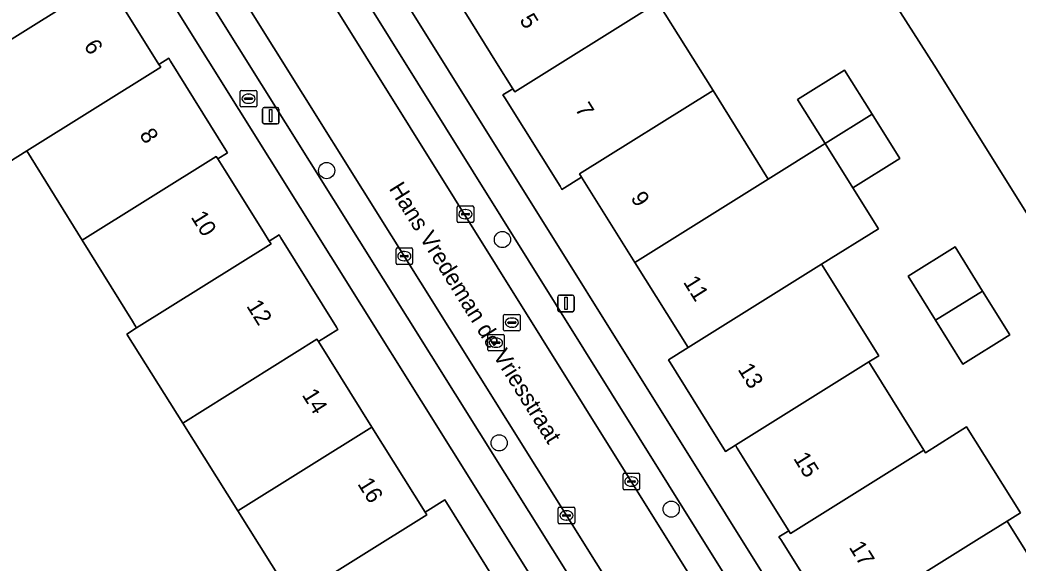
# Model space of a CAD drawing. Extents: x 159664 to 160323, y 385312 to 386115.
# Drawn here: x 159845.6 to 159905.9, y 385826 to 385858.9 of the extents above; entities that cross this region are included whole.
import ezdxf

# ---------------------------------------------------------------- set-up
doc = ezdxf.new("R2010")
doc.units = 0
for name, color, linetype in [('IMGEO_Boom', 7, 'Continuous'), ('IMGEO_Brandkraan', 7, 'Continuous'), ('IMGEO_Erf', 7, 'Continuous'), ('IMGEO_Kolk', 7, 'Continuous'), ('IMGEO_Lichtmast', 7, 'Continuous'), ('IMGEO_Openbare_ruimte_label', 7, 'Continuous'), ('IMGEO_Pand', 7, 'Continuous'), ('IMGEO_Pand_nummerreeks', 7, 'Continuous'), ('IMGEO_Parkeervlak_open', 7, 'Continuous'), ('IMGEO_Rijbaan_lokaal_open', 7, 'Continuous'), ('IMGEO_Rioolput', 7, 'Continuous'), ('IMGEO_Voetpad_open', 7, 'Continuous')]:
    doc.layers.add(name, color=color, linetype=linetype)

msp = doc.modelspace()

# ---------------------------------------------------------------- linework, layer by layer
at = {"layer": 'IMGEO_Boom'}
for centre in [(159864.124, 385849.774), (159874.757, 385845.602), (159874.559, 385833.309), (159884.966, 385829.3)]:
    msp.add_circle(centre, 0.489, dxfattribs=at)
at = {"layer": 'IMGEO_Brandkraan'}
for p, q in [((159858.902, 385853.694), (159858.902, 385854.546)), ((159858.977, 385854.62), (159859.829, 385854.62)), ((159859.161, 385854.114), (159859.161, 385854.126)), ((159859.599, 385854.077), (159859.201, 385854.077)), ((159859.204, 385854.163), (159859.602, 385854.163)), ((159859.39, 385854.4), (159859.415, 385854.4)), ((159859.645, 385854.126), (159859.645, 385854.114)), ((159859.903, 385854.546), (159859.903, 385853.694)), ((159859.829, 385853.62), (159858.977, 385853.62)), ((159859.413, 385853.84), (159859.388, 385853.84))]:
    msp.add_line(p, q, dxfattribs=at)
for points in [[(159858.902, 385853.694), (159858.902, 385854.546)], [(159858.977, 385854.62), (159859.829, 385854.62)], [(159859.903, 385854.546), (159859.903, 385853.694)], [(159859.829, 385853.62), (159858.977, 385853.62)]]:
    msp.add_lwpolyline(points, dxfattribs=at)
for centre, radius, start, end in [((159858.979, 385854.544), 0.0765, 91.55205, 178.44795), ((159858.979, 385854.544), 0.0765, 91.55205, 178.44795), ((159859.201, 385854.123), 0.0403, 85.87752, 175.75265), ((159859.198, 385854.113), 0.0366, 178.93798, 274.71019), ((159859.602, 385854.12), 0.043, 264.86636, 352.45326), ((159859.606, 385854.125), 0.0386, 1.73085, 96.63898), ((159859.827, 385854.544), 0.0765, 1.55205, 88.44795), ((159859.827, 385854.544), 0.0765, 1.55205, 88.44795), ((159858.979, 385853.696), 0.0765, 181.55205, 268.44795), ((159858.979, 385853.696), 0.0765, 181.55205, 268.44795), ((159859.827, 385853.696), 0.0765, 271.55205, 358.44795), ((159859.827, 385853.696), 0.0765, 271.55205, 358.44795)]:
    msp.add_arc(centre, radius, start, end, dxfattribs=at)
for centre, major_axis, ratio, start_param, end_param in [((159859.389, 385854.12), (-0.387, 0.002), 0.722429, 4.712389, 7.853982), ((159859.414, 385854.12), (-0.39, 0.002), 0.717154, 1.570796, 4.712389)]:
    msp.add_ellipse(centre, major_axis=major_axis, ratio=ratio, start_param=start_param, end_param=end_param, dxfattribs=at)
at = {"layer": 'IMGEO_Erf'}
for points in [[(159863.075, 385869.332), (159896.671, 385815.527)], [(159917.381, 385829.735), (159900.869, 385856.154), (159892.577, 385869.128)], [(159886.529, 385809.19), (159849.551, 385868.299)], [(159850.79, 385861.305), (159853.981, 385856.195), (159854.575, 385856.565), (159854.685, 385856.388), (159858.037, 385851.006), (159858.135, 385850.848), (159857.541, 385850.478), (159857.948, 385849.83), (159860.309, 385846.065), (159860.654, 385845.514), (159861.248, 385845.885), (159861.359, 385845.706), (159864.72, 385840.313), (159864.81, 385840.168), (159863.631, 385839.433), (159866.859, 385834.266), (159870.076, 385829.119), (159871.265, 385829.86), (159871.367, 385829.695), (159874.72, 385824.314)], [(159884.156, 385859.943), (159887.493, 385854.607), (159890.836, 385849.26), (159894.276, 385851.409), (159892.609, 385854.08), (159895.451, 385855.853), (159897.118, 385853.183), (159898.785, 385850.512), (159895.943, 385848.738), (159897.493, 385846.254), (159894.058, 385844.108), (159897.515, 385838.579), (159896.913, 385838.203), (159897.008, 385838.051), (159900.247, 385832.87), (159900.343, 385832.716), (159902.83, 385834.272), (159906.08, 385829.075), (159905.288, 385828.58), (159908.736, 385823.056)], [(159894.941, 385822.116), (159891.587, 385827.46), (159891.481, 385827.627), (159892.074, 385827.999), (159891.641, 385828.692), (159889.259, 385832.507), (159888.957, 385832.99), (159888.848, 385833.164), (159888.256, 385832.794), (159884.804, 385838.327), (159885.993, 385839.069), (159882.771, 385844.222), (159879.545, 385849.379), (159878.358, 385848.637), (159878.241, 385848.827), (159874.907, 385854.164), (159874.79, 385854.349), (159875.384, 385854.72), (159874.4, 385856.294), (159872.475, 385859.376)], [(159862.079, 385823.899), (159858.748, 385829.204), (159855.418, 385834.508), (159852.04, 385839.889), (159852.632, 385840.258), (159852.526, 385840.429), (159852.381, 385840.663), (159849.334, 385845.574), (159845.99, 385850.962), (159843.42, 385849.358)]]:
    msp.add_lwpolyline(points, dxfattribs=at)
msp.add_lwpolyline([(159902.129, 385845.156), (159903.791, 385842.491), (159905.449, 385839.833), (159902.606, 385838.06), (159900.946, 385840.722), (159899.287, 385843.384)], close=True, dxfattribs=at)
at = {"layer": 'IMGEO_Kolk'}
for p, q in [((159872.017, 385846.711), (159872.017, 385847.563)), ((159872.092, 385847.637), (159872.944, 385847.637)), ((159873.018, 385847.563), (159873.018, 385846.711)), ((159872.276, 385847.131), (159872.276, 385847.143)), ((159872.714, 385847.094), (159872.316, 385847.094)), ((159872.319, 385847.18), (159872.717, 385847.18)), ((159872.528, 385846.857), (159872.503, 385846.857)), ((159872.505, 385847.417), (159872.53, 385847.417)), ((159872.76, 385847.143), (159872.76, 385847.131)), ((159872.944, 385846.637), (159872.092, 385846.637)), ((159868.321, 385844.175), (159868.321, 385845.027)), ((159868.396, 385845.101), (159869.248, 385845.101)), ((159869.322, 385845.027), (159869.322, 385844.175)), ((159868.58, 385844.595), (159868.58, 385844.607)), ((159869.018, 385844.558), (159868.62, 385844.558)), ((159868.623, 385844.644), (159869.021, 385844.644)), ((159868.809, 385844.881), (159868.834, 385844.881)), ((159869.064, 385844.607), (159869.064, 385844.595)), ((159869.248, 385844.101), (159868.396, 385844.101)), ((159868.832, 385844.321), (159868.807, 385844.321)), ((159882.055, 385830.544), (159882.055, 385831.396)), ((159882.13, 385831.47), (159882.982, 385831.47)), ((159882.543, 385831.25), (159882.568, 385831.25)), ((159883.056, 385831.396), (159883.056, 385830.544)), ((159882.314, 385830.964), (159882.314, 385830.976)), ((159882.752, 385830.927), (159882.354, 385830.927)), ((159882.357, 385831.013), (159882.755, 385831.013)), ((159882.566, 385830.69), (159882.541, 385830.69)), ((159882.798, 385830.976), (159882.798, 385830.964)), ((159882.982, 385830.47), (159882.13, 385830.47)), ((159878.133, 385828.495), (159878.133, 385829.347)), ((159878.208, 385829.421), (159879.06, 385829.421)), ((159879.134, 385829.347), (159879.134, 385828.495)), ((159878.392, 385828.915), (159878.392, 385828.927)), ((159878.83, 385828.878), (159878.432, 385828.878)), ((159878.435, 385828.964), (159878.833, 385828.964)), ((159878.621, 385829.201), (159878.646, 385829.201)), ((159878.876, 385828.927), (159878.876, 385828.915)), ((159879.06, 385828.421), (159878.208, 385828.421)), ((159878.644, 385828.641), (159878.619, 385828.641))]:
    msp.add_line(p, q, dxfattribs=at)
for points in [[(159872.017, 385846.711), (159872.017, 385847.563)], [(159872.092, 385847.637), (159872.944, 385847.637)], [(159873.018, 385847.563), (159873.018, 385846.711)], [(159872.944, 385846.637), (159872.092, 385846.637)], [(159868.321, 385844.175), (159868.321, 385845.027)], [(159868.396, 385845.101), (159869.248, 385845.101)], [(159869.322, 385845.027), (159869.322, 385844.175)], [(159869.248, 385844.101), (159868.396, 385844.101)], [(159882.055, 385830.544), (159882.055, 385831.396)], [(159882.13, 385831.47), (159882.982, 385831.47)], [(159883.056, 385831.396), (159883.056, 385830.544)], [(159882.982, 385830.47), (159882.13, 385830.47)], [(159878.133, 385828.495), (159878.133, 385829.347)], [(159878.208, 385829.421), (159879.06, 385829.421)], [(159879.134, 385829.347), (159879.134, 385828.495)], [(159879.06, 385828.421), (159878.208, 385828.421)]]:
    msp.add_lwpolyline(points, dxfattribs=at)
for centre, radius, start, end in [((159872.094, 385847.561), 0.0765, 91.55205, 178.44795), ((159872.094, 385847.561), 0.0765, 91.55205, 178.44795), ((159872.942, 385847.561), 0.0765, 1.55205, 88.44795), ((159872.942, 385847.561), 0.0765, 1.55205, 88.44795), ((159872.316, 385847.14), 0.0403, 85.87752, 175.75265), ((159872.313, 385847.13), 0.0366, 178.93798, 274.71019), ((159872.717, 385847.137), 0.043, 264.86636, 352.45326), ((159872.721, 385847.142), 0.0386, 1.73085, 96.63898), ((159872.094, 385846.713), 0.0765, 181.55205, 268.44795), ((159872.094, 385846.713), 0.0765, 181.55205, 268.44795), ((159872.942, 385846.713), 0.0765, 271.55205, 358.44795), ((159872.942, 385846.713), 0.0765, 271.55205, 358.44795), ((159868.398, 385845.025), 0.0765, 91.55205, 178.44795), ((159868.398, 385845.025), 0.0765, 91.55205, 178.44795), ((159869.246, 385845.025), 0.0765, 1.55205, 88.44795), ((159869.246, 385845.025), 0.0765, 1.55205, 88.44795), ((159868.62, 385844.604), 0.0403, 85.87752, 175.75265), ((159868.617, 385844.594), 0.0366, 178.93798, 274.71019), ((159869.021, 385844.601), 0.043, 264.86636, 352.45326), ((159869.025, 385844.606), 0.0386, 1.73085, 96.63898), ((159868.398, 385844.177), 0.0765, 181.55205, 268.44795), ((159868.398, 385844.177), 0.0765, 181.55205, 268.44795), ((159869.246, 385844.177), 0.0765, 271.55205, 358.44795), ((159869.246, 385844.177), 0.0765, 271.55205, 358.44795), ((159882.132, 385831.394), 0.0765, 91.55205, 178.44795), ((159882.132, 385831.394), 0.0765, 91.55205, 178.44795), ((159882.98, 385831.394), 0.0765, 1.55205, 88.44795), ((159882.98, 385831.394), 0.0765, 1.55205, 88.44795), ((159882.132, 385830.546), 0.0765, 181.55205, 268.44795), ((159882.132, 385830.546), 0.0765, 181.55205, 268.44795), ((159882.354, 385830.973), 0.0403, 85.87752, 175.75265), ((159882.351, 385830.963), 0.0366, 178.93798, 274.71019), ((159882.755, 385830.97), 0.043, 264.86636, 352.45326), ((159882.759, 385830.975), 0.0386, 1.73085, 96.63898), ((159882.98, 385830.546), 0.0765, 271.55205, 358.44795), ((159882.98, 385830.546), 0.0765, 271.55205, 358.44795), ((159878.21, 385829.345), 0.0765, 91.55205, 178.44795), ((159878.21, 385829.345), 0.0765, 91.55205, 178.44795), ((159879.058, 385829.345), 0.0765, 1.55205, 88.44795), ((159879.058, 385829.345), 0.0765, 1.55205, 88.44795), ((159878.432, 385828.924), 0.0403, 85.87752, 175.75265), ((159878.429, 385828.914), 0.0366, 178.93798, 274.71019), ((159878.833, 385828.921), 0.043, 264.86636, 352.45326), ((159878.837, 385828.926), 0.0386, 1.73085, 96.63898), ((159878.21, 385828.497), 0.0765, 181.55205, 268.44795), ((159878.21, 385828.497), 0.0765, 181.55205, 268.44795), ((159879.058, 385828.497), 0.0765, 271.55205, 358.44795), ((159879.058, 385828.497), 0.0765, 271.55205, 358.44795)]:
    msp.add_arc(centre, radius, start, end, dxfattribs=at)
for centre, major_axis, ratio, start_param, end_param in [((159872.504, 385847.137), (-0.387, 0.002), 0.722429, 4.712389, 7.853982), ((159872.529, 385847.137), (-0.39, 0.002), 0.717154, 1.570796, 4.712389), ((159868.808, 385844.601), (-0.387, 0.002), 0.722429, 4.712389, 7.853982), ((159868.833, 385844.601), (-0.39, 0.002), 0.717154, 1.570796, 4.712389), ((159882.542, 385830.97), (-0.387, 0.002), 0.722429, 4.712389, 7.853982), ((159882.567, 385830.97), (-0.39, 0.002), 0.717154, 1.570796, 4.712389), ((159878.62, 385828.921), (-0.387, 0.002), 0.722429, 4.712389, 7.853982), ((159878.645, 385828.921), (-0.39, 0.002), 0.717154, 1.570796, 4.712389)]:
    msp.add_ellipse(centre, major_axis=major_axis, ratio=ratio, start_param=start_param, end_param=end_param, dxfattribs=at)
at = {"layer": 'IMGEO_Lichtmast'}
for p, q in [((159860.25, 385852.691), (159860.25, 385853.491)), ((159860.25, 385853.491), (159860.25, 385852.691)), ((159860.35, 385853.591), (159861.14, 385853.591)), ((159861.14, 385853.591), (159860.35, 385853.591)), ((159861.24, 385853.491), (159861.24, 385852.691)), ((159861.24, 385852.691), (159861.24, 385853.491)), ((159861.14, 385852.591), (159860.35, 385852.591)), ((159860.35, 385852.591), (159861.14, 385852.591)), ((159878.103, 385841.342), (159878.103, 385842.142)), ((159878.103, 385842.142), (159878.103, 385841.342)), ((159878.203, 385842.242), (159878.993, 385842.242)), ((159878.993, 385842.242), (159878.203, 385842.242)), ((159879.093, 385842.142), (159879.093, 385841.342)), ((159879.093, 385841.342), (159879.093, 385842.142)), ((159878.993, 385841.242), (159878.203, 385841.242)), ((159878.203, 385841.242), (159878.993, 385841.242))]:
    msp.add_line(p, q, dxfattribs=at)
for points in [[(159860.67, 385853.466), (159860.82, 385853.466), (159860.82, 385852.716), (159860.67, 385852.716), (159860.67, 385853.466)], [(159878.523, 385842.117), (159878.673, 385842.117), (159878.673, 385841.367), (159878.523, 385841.367), (159878.523, 385842.117)]]:
    msp.add_lwpolyline(points, dxfattribs=at)
for centre, start, end in [((159860.35, 385853.491), 90, 180), ((159860.35, 385853.491), 90, 180), ((159861.14, 385853.491), 0, 90), ((159861.14, 385853.491), 360, 90), ((159860.35, 385852.691), 180, 270), ((159860.35, 385852.691), 180, 270), ((159861.14, 385852.691), 270, 0), ((159861.14, 385852.691), 270, 0), ((159878.203, 385842.142), 90, 180), ((159878.203, 385842.142), 90, 180), ((159878.993, 385842.142), 0, 90), ((159878.993, 385842.142), 360, 90), ((159878.203, 385841.342), 180, 270), ((159878.203, 385841.342), 180, 270), ((159878.993, 385841.342), 270, 0), ((159878.993, 385841.342), 270, 0)]:
    msp.add_arc(centre, 0.1, start, end, dxfattribs=at)
at = {"layer": 'IMGEO_Pand'}
for points in [[(159850.79, 385861.305), (159847.303, 385866.892), (159833.052, 385857.999), (159834.728, 385855.299), (159835.365, 385855.695), (159839.214, 385858.084), (159841.006, 385855.199)], [(159884.156, 385859.943), (159886.07, 385861.139), (159882.758, 385866.439), (159882.361, 385866.191), (159880.24, 385864.866), (159872.188, 385859.835), (159872.279, 385859.689), (159872.475, 385859.376), (159874.4, 385856.294), (159875.384, 385854.72), (159875.5, 385854.534)], [(159853.981, 385856.195), (159850.79, 385861.305), (159841.006, 385855.199), (159840.12, 385854.646), (159843.42, 385849.358), (159845.99, 385850.962), (159854.092, 385856.018)], [(159887.493, 385854.607), (159884.156, 385859.943), (159875.5, 385854.534), (159875.384, 385854.72), (159874.79, 385854.349), (159874.907, 385854.164), (159878.241, 385848.827), (159878.358, 385848.637), (159879.545, 385849.379), (159879.427, 385849.568)], [(159858.037, 385851.006), (159854.685, 385856.388), (159854.575, 385856.565), (159853.981, 385856.195), (159854.092, 385856.018), (159845.99, 385850.962), (159849.334, 385845.574), (159857.443, 385850.635), (159857.541, 385850.478), (159858.135, 385850.848)], [(159895.451, 385855.853), (159892.609, 385854.08), (159894.276, 385851.409), (159897.118, 385853.183)], [(159887.493, 385854.607), (159879.427, 385849.568), (159879.545, 385849.379), (159882.771, 385844.222), (159890.836, 385849.26)], [(159895.943, 385848.738), (159898.785, 385850.512), (159897.118, 385853.183), (159894.276, 385851.409)], [(159895.943, 385848.738), (159894.276, 385851.409), (159890.836, 385849.26), (159882.771, 385844.222), (159885.993, 385839.069), (159894.058, 385844.108), (159897.493, 385846.254)], [(159860.654, 385845.514), (159860.309, 385846.065), (159857.948, 385849.83), (159857.541, 385850.478), (159857.443, 385850.635), (159849.334, 385845.574), (159852.381, 385840.663), (159852.526, 385840.429), (159852.632, 385840.258), (159860.766, 385845.336)], [(159864.81, 385840.168), (159864.72, 385840.313), (159861.359, 385845.706), (159861.248, 385845.885), (159860.654, 385845.514), (159860.766, 385845.336), (159852.632, 385840.258), (159852.04, 385839.889), (159855.418, 385834.508), (159863.541, 385839.577), (159863.631, 385839.433)], [(159903.791, 385842.491), (159902.129, 385845.156), (159899.287, 385843.384), (159900.946, 385840.722)], [(159894.058, 385844.108), (159885.993, 385839.069), (159884.804, 385838.327), (159888.256, 385832.794), (159888.848, 385833.164), (159896.913, 385838.203), (159897.515, 385838.579)], [(159900.946, 385840.722), (159902.606, 385838.06), (159905.449, 385839.833), (159903.791, 385842.491)], [(159863.631, 385839.433), (159863.541, 385839.577), (159855.418, 385834.508), (159858.748, 385829.204), (159866.859, 385834.266)], [(159897.008, 385838.051), (159896.913, 385838.203), (159888.848, 385833.164), (159888.957, 385832.99), (159889.259, 385832.507), (159891.641, 385828.692), (159892.074, 385827.999), (159892.179, 385827.83), (159900.247, 385832.87)], [(159870.076, 385829.119), (159866.859, 385834.266), (159858.748, 385829.204), (159862.079, 385823.899), (159870.179, 385828.954)], [(159903.592, 385827.52), (159905.288, 385828.58), (159906.08, 385829.075), (159902.83, 385834.272), (159900.343, 385832.716), (159900.247, 385832.87), (159892.179, 385827.83), (159892.074, 385827.999), (159891.481, 385827.627), (159891.587, 385827.46), (159894.941, 385822.116), (159895.05, 385821.939), (159895.643, 385822.311), (159895.534, 385822.486)], [(159874.825, 385824.145), (159874.72, 385824.314), (159871.367, 385829.695), (159871.265, 385829.86), (159870.076, 385829.119), (159870.179, 385828.954), (159862.079, 385823.899), (159865.451, 385818.529), (159866.043, 385818.898), (159874.135, 385823.949), (159874.24, 385823.78)], [(159905.288, 385828.58), (159903.592, 385827.52), (159895.534, 385822.486), (159895.643, 385822.311), (159898.978, 385816.967), (159908.736, 385823.056)]]:
    msp.add_lwpolyline(points, close=True, dxfattribs=at)
at = {"layer": 'IMGEO_Parkeervlak_open'}
for points in [[(159848.027, 385886.266), (159903.534, 385797.384)], [(159843.279, 385885.394), (159841.754, 385884.442), (159848.985, 385872.875), (159851.371, 385869.06), (159888.061, 385810.461), (159890.453, 385806.638), (159896.697, 385796.684)], [(159899.824, 385795.072), (159843.279, 385885.394)], [(159894.837, 385814.697), (159851.142, 385884.733)]]:
    msp.add_lwpolyline(points, dxfattribs=at)
at = {"layer": 'IMGEO_Rijbaan_lokaal_open'}
msp.add_lwpolyline([(159899.824, 385795.072), (159900.143, 385794.588), (159903.756, 385797.03), (159903.589, 385797.297), (159903.534, 385797.384), (159848.027, 385886.266), (159847.097, 385887.778), (159843.279, 385885.394)], close=True, dxfattribs=at)
at = {"layer": 'IMGEO_Rioolput'}
for p, q in [((159874.828, 385840.153), (159874.828, 385841.005)), ((159874.903, 385841.079), (159875.755, 385841.079)), ((159875.316, 385840.859), (159875.341, 385840.859)), ((159875.829, 385841.005), (159875.829, 385840.153)), ((159875.087, 385840.573), (159875.087, 385840.585)), ((159875.525, 385840.536), (159875.127, 385840.536)), ((159875.13, 385840.622), (159875.528, 385840.622)), ((159875.339, 385840.299), (159875.314, 385840.299)), ((159875.571, 385840.585), (159875.571, 385840.573)), ((159873.864, 385838.941), (159873.864, 385839.793)), ((159873.939, 385839.867), (159874.791, 385839.867)), ((159874.352, 385839.647), (159874.377, 385839.647)), ((159874.865, 385839.793), (159874.865, 385838.941)), ((159875.755, 385840.079), (159874.903, 385840.079)), ((159874.123, 385839.361), (159874.123, 385839.373)), ((159874.561, 385839.324), (159874.163, 385839.324)), ((159874.166, 385839.41), (159874.564, 385839.41)), ((159874.375, 385839.087), (159874.35, 385839.087)), ((159874.607, 385839.373), (159874.607, 385839.361)), ((159874.791, 385838.867), (159873.939, 385838.867))]:
    msp.add_line(p, q, dxfattribs=at)
for points in [[(159874.828, 385840.153), (159874.828, 385841.005)], [(159874.903, 385841.079), (159875.755, 385841.079)], [(159875.829, 385841.005), (159875.829, 385840.153)], [(159873.864, 385838.941), (159873.864, 385839.793)], [(159873.939, 385839.867), (159874.791, 385839.867)], [(159874.865, 385839.793), (159874.865, 385838.941)], [(159875.755, 385840.079), (159874.903, 385840.079)], [(159874.791, 385838.867), (159873.939, 385838.867)]]:
    msp.add_lwpolyline(points, dxfattribs=at)
for centre, radius, start, end in [((159874.905, 385841.003), 0.0765, 91.55205, 178.44795), ((159874.905, 385841.003), 0.0765, 91.55205, 178.44795), ((159875.753, 385841.003), 0.0765, 1.55205, 88.44795), ((159875.753, 385841.003), 0.0765, 1.55205, 88.44795), ((159875.127, 385840.582), 0.0403, 85.87752, 175.75265), ((159875.124, 385840.572), 0.0366, 178.93798, 274.71019), ((159875.528, 385840.579), 0.043, 264.86636, 352.45326), ((159875.532, 385840.584), 0.0386, 1.73085, 96.63898), ((159873.941, 385839.791), 0.0765, 91.55205, 178.44795), ((159873.941, 385839.791), 0.0765, 91.55205, 178.44795), ((159874.789, 385839.791), 0.0765, 1.55205, 88.44795), ((159874.789, 385839.791), 0.0765, 1.55205, 88.44795), ((159874.905, 385840.155), 0.0765, 181.55205, 268.44795), ((159874.905, 385840.155), 0.0765, 181.55205, 268.44795), ((159875.753, 385840.155), 0.0765, 271.55205, 358.44795), ((159875.753, 385840.155), 0.0765, 271.55205, 358.44795), ((159874.163, 385839.37), 0.0403, 85.87752, 175.75265), ((159874.16, 385839.36), 0.0366, 178.93798, 274.71019), ((159874.564, 385839.367), 0.043, 264.86636, 352.45326), ((159874.568, 385839.372), 0.0386, 1.73085, 96.63898), ((159873.941, 385838.943), 0.0765, 181.55205, 268.44795), ((159873.941, 385838.943), 0.0765, 181.55205, 268.44795), ((159874.789, 385838.943), 0.0765, 271.55205, 358.44795), ((159874.789, 385838.943), 0.0765, 271.55205, 358.44795)]:
    msp.add_arc(centre, radius, start, end, dxfattribs=at)
for centre, major_axis, ratio, start_param, end_param in [((159875.315, 385840.579), (-0.387, 0.002), 0.722429, 4.712389, 7.853982), ((159875.34, 385840.579), (-0.39, 0.002), 0.717154, 1.570796, 4.712389), ((159874.351, 385839.367), (-0.387, 0.002), 0.722429, 4.712389, 7.853982), ((159874.376, 385839.367), (-0.39, 0.002), 0.717154, 1.570796, 4.712389)]:
    msp.add_ellipse(centre, major_axis=major_axis, ratio=ratio, start_param=start_param, end_param=end_param, dxfattribs=at)
at = {"layer": 'IMGEO_Voetpad_open'}
for points in [[(159898.799, 385812.12), (159896.671, 385815.527), (159863.075, 385869.332), (159862.284, 385870.598), (159848.649, 385892.435), (159846.837, 385895.337)], [(159896.697, 385796.684), (159890.453, 385806.638), (159890.068, 385806.4), (159887.687, 385810.222), (159888.061, 385810.461), (159851.371, 385869.06), (159850.996, 385868.828), (159848.612, 385872.639), (159848.985, 385872.875), (159841.754, 385884.442), (159840.099, 385883.409), (159847.422, 385871.703), (159849.551, 385868.299), (159886.529, 385809.19), (159888.651, 385805.797), (159900.143, 385787.427), (159902.371, 385788.394)], [(159851.142, 385884.733), (159894.837, 385814.697), (159895.226, 385814.941), (159897.616, 385811.117), (159897.236, 385810.871), (159903.388, 385801.008)], [(159892.577, 385869.128), (159900.869, 385856.154), (159917.381, 385829.735)]]:
    msp.add_lwpolyline(points, dxfattribs=at)

# ---------------------------------------------------------------- texts
at = {"layer": 'IMGEO_Openbare_ruimte_label'}
msp.add_text('Hans Vredeman de Vriesstraat', height=1, rotation=301.92646, dxfattribs=at).set_placement((159867.866, 385848.687))
at = {"layer": 'IMGEO_Pand_nummerreeks'}
for s, rotation, p in [('5', 302.00521, (159875.758, 385858.881)), ('6', 301.99948, (159849.411, 385857.323)), ('7', 302.00521, (159879.119, 385853.502)), ('8', 301.99948, (159852.772, 385851.944)), ('9', 302.00521, (159882.481, 385848.123)), ('10', 301.99948, (159855.887, 385846.959)), ('11', 302.00521, (159885.66, 385843.037)), ('12', 301.99948, (159859.243, 385841.588)), ('13', 302.00521, (159888.961, 385837.755)), ('14', 301.99948, (159862.603, 385836.21)), ('15', 302.00521, (159892.323, 385832.375)), ('16', 301.99948, (159865.962, 385830.834)), ('17', 302.00521, (159895.684, 385826.996))]:
    msp.add_text(s, height=1, rotation=rotation, dxfattribs=at).set_placement(p)

doc.saveas('drawing.dxf')
